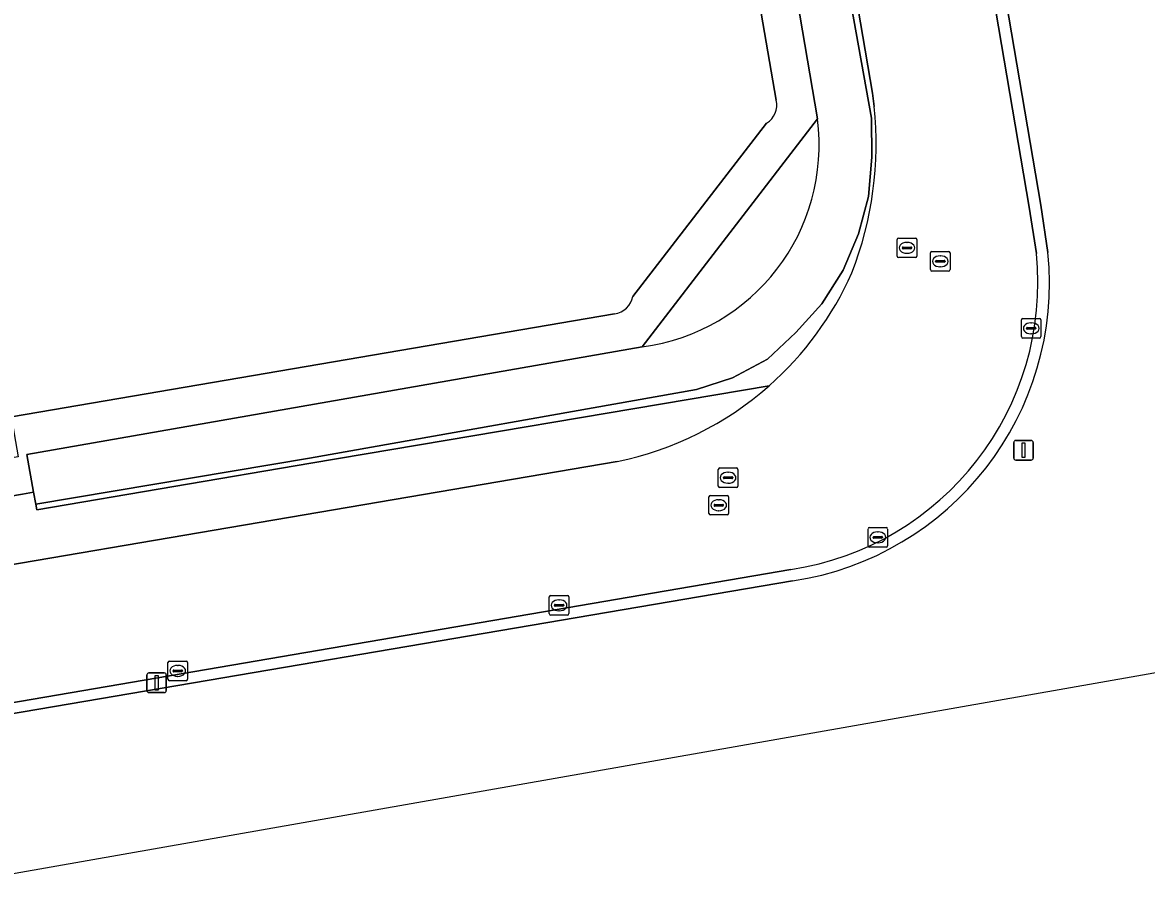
# Model space of a CAD drawing. Extents: x 154324 to 155744, y 382937 to 384188.
# Drawn here: x 154588.9 to 154646.3, y 383381.8 to 383425.5 of the extents above; entities that cross this region are included whole.
import ezdxf

# ---------------------------------------------------------------- set-up
doc = ezdxf.new("R2010")
doc.units = 0
for name, color, linetype in [('IMGEO_Erf', 7, 'Continuous'), ('IMGEO_Groenvoorziening', 7, 'Continuous'), ('IMGEO_Kolk', 7, 'Continuous'), ('IMGEO_Lichtmast', 7, 'Continuous'), ('IMGEO_Muur', 7, 'Continuous'), ('IMGEO_Pand_vergunning_verleend', 7, 'Continuous'), ('IMGEO_Rijbaan_lokaal_gesloten', 7, 'Continuous'), ('IMGEO_Rioolput', 7, 'Continuous'), ('IMGEO_Voetpad_open', 7, 'Continuous')]:
    doc.layers.add(name, color=color, linetype=linetype)

msp = doc.modelspace()

# ---------------------------------------------------------------- linework, layer by layer
at = {"layer": 'IMGEO_Erf'}
for points in [[(154627.384, 383421.526), (154625.337, 383433.384), (154598.701, 383428.728), (154591.91, 383468.245), (154618.555, 383472.823), (154606.214, 383545.567)], [(154620.056, 383411.497), (154626.892, 383420.348)], [(154492.683, 383386.971), (154528.142, 383392.978), (154527.999, 383393.734), (154528.785, 383393.883), (154528.931, 383393.112), (154542.493, 383395.409), (154561.213, 383398.637), (154565.793, 383399.416), (154564.243, 383408.533), (154587.12, 383412.421), (154588.324, 383405.334), (154619.127, 383410.609)]]:
    msp.add_lwpolyline(points, dxfattribs=at)
for centre, radius, start, end in [((154626.326, 383421.276), 1.087, 301.38403, 13.27957), ((154618.991, 383411.681), 1.081, 277.21694, 350.19778)]:
    msp.add_arc(centre, radius, start, end, dxfattribs=at)
at = {"layer": 'IMGEO_Groenvoorziening'}
for points in [[(154592.498, 383700.273), (154616.218, 383561.257), (154640.896, 383416.154), (154641.263, 383413.737)], [(154632.382, 383421.192), (154632.296, 383421.874), (154610.767, 383548.156)], [(154621.987, 383480.318), (154630.14, 383432.375), (154632.25, 383420.599), (154632.263, 383418.61), (154632.105, 383416.605), (154631.586, 383414.69), (154630.799, 383412.84), (154629.72, 383411.108), (154628.393, 383409.651), (154626.943, 383408.284), (154625.155, 383407.339), (154623.312, 383406.733), (154603.548, 383403.229), (154589.569, 383400.873), (154589.619, 383400.597), (154603.624, 383402.968), (154627.016, 383406.929)], [(154628.223, 383396.96), (154581.809, 383389.068), (154578.853, 383388.42), (154578.734, 383389.04)]]:
    msp.add_lwpolyline(points, dxfattribs=at)
for centre, radius, start, end in [((154614.433, 383419.266), 18.052, 338.6398, 6.12412), ((154625.938, 383412.192), 15.402, 278.53076, 5.75664), ((154615.873, 383419.54), 16.829, 311.46295, 335.98369)]:
    msp.add_arc(centre, radius, start, end, dxfattribs=at)
at = {"layer": 'IMGEO_Kolk'}
for p, q in [((154639.905, 383409.437), (154639.905, 383410.289)), ((154639.98, 383410.363), (154640.832, 383410.363)), ((154640.906, 383410.289), (154640.906, 383409.437)), ((154640.164, 383409.857), (154640.164, 383409.869)), ((154640.602, 383409.82), (154640.204, 383409.82)), ((154640.207, 383409.906), (154640.605, 383409.906)), ((154640.393, 383410.143), (154640.418, 383410.143)), ((154640.648, 383409.869), (154640.648, 383409.857)), ((154640.832, 383409.363), (154639.98, 383409.363)), ((154640.416, 383409.583), (154640.391, 383409.583)), ((154632.072, 383398.758), (154632.072, 383399.61)), ((154632.147, 383399.684), (154632.999, 383399.684)), ((154632.56, 383399.464), (154632.585, 383399.464)), ((154633.073, 383399.61), (154633.073, 383398.758)), ((154632.331, 383399.178), (154632.331, 383399.19)), ((154632.769, 383399.141), (154632.371, 383399.141)), ((154632.374, 383399.227), (154632.772, 383399.227)), ((154632.583, 383398.904), (154632.558, 383398.904)), ((154632.815, 383399.19), (154632.815, 383399.178)), ((154632.999, 383398.684), (154632.147, 383398.684)), ((154615.796, 383395.285), (154615.796, 383396.137)), ((154615.871, 383396.211), (154616.723, 383396.211)), ((154616.284, 383395.991), (154616.309, 383395.991)), ((154616.797, 383396.137), (154616.797, 383395.285)), ((154616.055, 383395.705), (154616.055, 383395.717)), ((154616.493, 383395.668), (154616.095, 383395.668)), ((154616.098, 383395.754), (154616.496, 383395.754)), ((154616.307, 383395.431), (154616.282, 383395.431)), ((154616.539, 383395.717), (154616.539, 383395.705)), ((154616.723, 383395.211), (154615.871, 383395.211)), ((154596.32, 383391.935), (154596.32, 383392.787)), ((154596.395, 383392.861), (154597.247, 383392.861)), ((154596.808, 383392.641), (154596.833, 383392.641)), ((154597.321, 383392.787), (154597.321, 383391.935)), ((154597.247, 383391.861), (154596.395, 383391.861)), ((154596.579, 383392.355), (154596.579, 383392.367)), ((154597.017, 383392.318), (154596.619, 383392.318)), ((154596.622, 383392.404), (154597.02, 383392.404)), ((154596.831, 383392.081), (154596.806, 383392.081)), ((154597.063, 383392.367), (154597.063, 383392.355))]:
    msp.add_line(p, q, dxfattribs=at)
for points in [[(154639.905, 383409.437), (154639.905, 383410.289)], [(154639.98, 383410.363), (154640.832, 383410.363)], [(154640.906, 383410.289), (154640.906, 383409.437)], [(154640.832, 383409.363), (154639.98, 383409.363)], [(154632.072, 383398.758), (154632.072, 383399.61)], [(154632.147, 383399.684), (154632.999, 383399.684)], [(154633.073, 383399.61), (154633.073, 383398.758)], [(154632.999, 383398.684), (154632.147, 383398.684)], [(154615.796, 383395.285), (154615.796, 383396.137)], [(154615.871, 383396.211), (154616.723, 383396.211)], [(154616.797, 383396.137), (154616.797, 383395.285)], [(154616.723, 383395.211), (154615.871, 383395.211)], [(154596.32, 383391.935), (154596.32, 383392.787)], [(154596.395, 383392.861), (154597.247, 383392.861)], [(154597.321, 383392.787), (154597.321, 383391.935)], [(154597.247, 383391.861), (154596.395, 383391.861)]]:
    msp.add_lwpolyline(points, dxfattribs=at)
for centre, radius, start, end in [((154639.982, 383410.287), 0.0765, 91.55205, 178.44795), ((154639.982, 383410.287), 0.0765, 91.55205, 178.44795), ((154640.83, 383410.287), 0.0765, 1.55205, 88.44795), ((154640.83, 383410.287), 0.0765, 1.55205, 88.44795), ((154640.204, 383409.866), 0.0403, 85.87752, 175.75265), ((154640.201, 383409.856), 0.0366, 178.93798, 274.71019), ((154640.605, 383409.863), 0.043, 264.86636, 352.45326), ((154640.609, 383409.868), 0.0386, 1.73085, 96.63898), ((154639.982, 383409.439), 0.0765, 181.55205, 268.44795), ((154639.982, 383409.439), 0.0765, 181.55205, 268.44795), ((154640.83, 383409.439), 0.0765, 271.55205, 358.44795), ((154640.83, 383409.439), 0.0765, 271.55205, 358.44795), ((154632.149, 383399.608), 0.0765, 91.55205, 178.44795), ((154632.149, 383399.608), 0.0765, 91.55205, 178.44795), ((154632.997, 383399.608), 0.0765, 1.55205, 88.44795), ((154632.997, 383399.608), 0.0765, 1.55205, 88.44795), ((154632.149, 383398.76), 0.0765, 181.55205, 268.44795), ((154632.149, 383398.76), 0.0765, 181.55205, 268.44795), ((154632.371, 383399.187), 0.0403, 85.87752, 175.75265), ((154632.368, 383399.177), 0.0366, 178.93798, 274.71019), ((154632.772, 383399.184), 0.043, 264.86636, 352.45326), ((154632.776, 383399.189), 0.0386, 1.73085, 96.63898), ((154632.997, 383398.76), 0.0765, 271.55205, 358.44795), ((154632.997, 383398.76), 0.0765, 271.55205, 358.44795), ((154615.873, 383396.135), 0.0765, 91.55205, 178.44795), ((154615.873, 383396.135), 0.0765, 91.55205, 178.44795), ((154616.721, 383396.135), 0.0765, 1.55205, 88.44795), ((154616.721, 383396.135), 0.0765, 1.55205, 88.44795), ((154616.095, 383395.714), 0.0403, 85.87752, 175.75265), ((154616.092, 383395.704), 0.0366, 178.93798, 274.71019), ((154616.496, 383395.711), 0.043, 264.86636, 352.45326), ((154616.5, 383395.716), 0.0386, 1.73085, 96.63898), ((154615.873, 383395.287), 0.0765, 181.55205, 268.44795), ((154615.873, 383395.287), 0.0765, 181.55205, 268.44795), ((154616.721, 383395.287), 0.0765, 271.55205, 358.44795), ((154616.721, 383395.287), 0.0765, 271.55205, 358.44795), ((154596.397, 383392.785), 0.0765, 91.55205, 178.44795), ((154596.397, 383392.785), 0.0765, 91.55205, 178.44795), ((154597.245, 383392.785), 0.0765, 1.55205, 88.44795), ((154597.245, 383392.785), 0.0765, 1.55205, 88.44795), ((154596.397, 383391.937), 0.0765, 181.55205, 268.44795), ((154596.397, 383391.937), 0.0765, 181.55205, 268.44795), ((154596.619, 383392.364), 0.0403, 85.87752, 175.75265), ((154596.616, 383392.354), 0.0366, 178.93798, 274.71019), ((154597.02, 383392.361), 0.043, 264.86636, 352.45326), ((154597.024, 383392.366), 0.0386, 1.73085, 96.63898), ((154597.245, 383391.937), 0.0765, 271.55205, 358.44795), ((154597.245, 383391.937), 0.0765, 271.55205, 358.44795)]:
    msp.add_arc(centre, radius, start, end, dxfattribs=at)
for centre, major_axis, ratio, start_param, end_param in [((154640.392, 383409.863), (-0.387, 0.002), 0.722429, 4.712389, 7.853982), ((154640.417, 383409.863), (-0.39, 0.002), 0.717154, 1.570796, 4.712389), ((154632.559, 383399.184), (-0.387, 0.002), 0.722429, 4.712389, 7.853982), ((154632.584, 383399.184), (-0.39, 0.002), 0.717154, 1.570796, 4.712389), ((154616.283, 383395.711), (-0.387, 0.002), 0.722429, 4.712389, 7.853982), ((154616.308, 383395.711), (-0.39, 0.002), 0.717154, 1.570796, 4.712389), ((154596.807, 383392.361), (-0.387, 0.002), 0.722429, 4.712389, 7.853982), ((154596.832, 383392.361), (-0.39, 0.002), 0.717154, 1.570796, 4.712389)]:
    msp.add_ellipse(centre, major_axis=major_axis, ratio=ratio, start_param=start_param, end_param=end_param, dxfattribs=at)
at = {"layer": 'IMGEO_Lichtmast'}
for p, q in [((154639.517, 383403.231), (154639.517, 383404.031)), ((154639.517, 383404.031), (154639.517, 383403.231)), ((154639.617, 383404.131), (154640.407, 383404.131)), ((154640.407, 383404.131), (154639.617, 383404.131)), ((154640.507, 383404.031), (154640.507, 383403.231)), ((154640.507, 383403.231), (154640.507, 383404.031)), ((154640.407, 383403.131), (154639.617, 383403.131)), ((154639.617, 383403.131), (154640.407, 383403.131)), ((154595.242, 383391.354), (154595.242, 383392.154)), ((154595.242, 383392.154), (154595.242, 383391.354)), ((154595.342, 383392.254), (154596.132, 383392.254)), ((154596.132, 383392.254), (154595.342, 383392.254)), ((154596.232, 383392.154), (154596.232, 383391.354)), ((154596.232, 383391.354), (154596.232, 383392.154)), ((154596.132, 383391.254), (154595.342, 383391.254)), ((154595.342, 383391.254), (154596.132, 383391.254))]:
    msp.add_line(p, q, dxfattribs=at)
for points in [[(154639.937, 383404.006), (154640.087, 383404.006), (154640.087, 383403.256), (154639.937, 383403.256), (154639.937, 383404.006)], [(154595.662, 383392.129), (154595.812, 383392.129), (154595.812, 383391.379), (154595.662, 383391.379), (154595.662, 383392.129)]]:
    msp.add_lwpolyline(points, dxfattribs=at)
for centre, start, end in [((154639.617, 383404.031), 90, 180), ((154639.617, 383404.031), 90, 180), ((154640.407, 383404.031), 0, 90), ((154640.407, 383404.031), 360, 90), ((154639.617, 383403.231), 180, 270), ((154639.617, 383403.231), 180, 270), ((154640.407, 383403.231), 270, 0), ((154640.407, 383403.231), 270, 0), ((154595.342, 383392.154), 90, 180), ((154595.342, 383392.154), 90, 180), ((154596.132, 383392.154), 0, 90), ((154596.132, 383392.154), 360, 90), ((154595.342, 383391.354), 180, 270), ((154595.342, 383391.354), 180, 270), ((154596.132, 383391.354), 270, 0), ((154596.132, 383391.354), 270, 0)]:
    msp.add_arc(centre, 0.1, start, end, dxfattribs=at)
at = {"layer": 'IMGEO_Muur'}
for points in [[(154619.127, 383410.609), (154588.324, 383405.334), (154588.471, 383404.469), (154588.669, 383403.305), (154565.793, 383399.416), (154561.213, 383398.637), (154561.368, 383397.779), (154561.557, 383396.732), (154565.932, 383397.477), (154588.899, 383401.391), (154589.456, 383401.5), (154589.111, 383403.417), (154620.536, 383408.912), (154629.486, 383420.57), (154620.479, 383473.443), (154607.809, 383547.76), (154607.773, 383547.785), (154593.424, 383558.018), (154532.899, 383547.825), (154466.047, 383536.26)], [(154607.773, 383547.785), (154607.809, 383547.76), (154620.479, 383473.443), (154629.486, 383420.57)], [(154606.214, 383545.567), (154618.555, 383472.823), (154625.337, 383433.384), (154627.384, 383421.526)], [(154620.536, 383408.912), (154589.111, 383403.417), (154589.456, 383401.5), (154589.569, 383400.873), (154603.548, 383403.229), (154623.312, 383406.733), (154625.155, 383407.339), (154626.943, 383408.284), (154628.393, 383409.651), (154629.72, 383411.108), (154630.799, 383412.84), (154631.586, 383414.69), (154632.105, 383416.605), (154632.263, 383418.61), (154632.25, 383420.599), (154630.14, 383432.375), (154621.987, 383480.318)], [(154629.486, 383420.57), (154620.536, 383408.912)], [(154626.892, 383420.348), (154620.056, 383411.497)]]:
    msp.add_lwpolyline(points, dxfattribs=at)
for centre, radius, start, end in [((154626.326, 383421.276), 1.087, 301.38403, 13.27957), ((154619.173, 383419.223), 10.401, 277.53216, 7.43999), ((154619.173, 383419.223), 10.401, 277.53216, 7.43999), ((154618.991, 383411.681), 1.081, 277.21694, 350.19778)]:
    msp.add_arc(centre, radius, start, end, dxfattribs=at)
at = {"layer": 'IMGEO_Pand_vergunning_verleend'}
msp.add_lwpolyline([(154581.149, 383380.739), (154662.352, 383395.018), (154661.003, 383402.69), (154725.439, 383414.021), (154741.008, 383314.156), (154688.601, 383305.253), (154686.823, 383315.722), (154675.237, 383313.754), (154678.064, 383297.115), (154596.812, 383283.312)], close=True, dxfattribs=at)
at = {"layer": 'IMGEO_Rijbaan_lokaal_gesloten'}
for points in [[(154640.672, 383413.686), (154640.309, 383416.054), (154615.63, 383561.167), (154591.891, 383700.191)], [(154591.891, 383700.191), (154615.63, 383561.167), (154640.309, 383416.054), (154640.672, 383413.686)], [(154641.263, 383413.737), (154640.896, 383416.154), (154616.218, 383561.257), (154592.498, 383700.273)], [(154610.767, 383548.156), (154632.296, 383421.874), (154632.382, 383421.192)], [(154619.262, 383403.054), (154566.699, 383394.1), (154566.542, 383394.073), (154565.586, 383393.91), (154540.425, 383389.655), (154539.476, 383389.491), (154537.747, 383389.193), (154533.036, 383388.38), (154530.012, 383387.859), (154529.191, 383387.717), (154519.218, 383385.997), (154516.466, 383385.522), (154494.182, 383381.711)], [(154578.734, 383389.04), (154579.877, 383389.278), (154628.133, 383397.548)], [(154628.133, 383397.548), (154579.877, 383389.278), (154578.734, 383389.04), (154578.853, 383388.42), (154581.809, 383389.068), (154628.223, 383396.96)]]:
    msp.add_lwpolyline(points, dxfattribs=at)
for centre, radius, start, end in [((154614.433, 383419.266), 18.052, 338.6398, 6.12412), ((154625.935, 383412.196), 14.812, 278.53489, 5.7717), ((154625.935, 383412.196), 14.812, 278.53489, 5.7717), ((154625.938, 383412.192), 15.402, 278.53076, 5.75664), ((154615.873, 383419.54), 16.829, 311.46295, 335.98369), ((154615.858, 383419.562), 16.855, 281.65259, 311.45386)]:
    msp.add_arc(centre, radius, start, end, dxfattribs=at)
at = {"layer": 'IMGEO_Rioolput'}
for p, q in [((154633.563, 383413.548), (154633.563, 383414.4)), ((154633.638, 383414.474), (154634.49, 383414.474)), ((154634.051, 383414.254), (154634.076, 383414.254)), ((154634.564, 383414.4), (154634.564, 383413.548)), ((154633.822, 383413.968), (154633.822, 383413.98)), ((154634.26, 383413.931), (154633.862, 383413.931)), ((154633.865, 383414.017), (154634.263, 383414.017)), ((154634.074, 383413.694), (154634.049, 383413.694)), ((154634.306, 383413.98), (154634.306, 383413.968)), ((154635.262, 383412.86), (154635.262, 383413.712)), ((154635.337, 383413.786), (154636.189, 383413.786)), ((154636.263, 383413.712), (154636.263, 383412.86)), ((154634.49, 383413.474), (154633.638, 383413.474)), ((154635.521, 383413.28), (154635.521, 383413.292)), ((154635.959, 383413.243), (154635.561, 383413.243)), ((154635.564, 383413.329), (154635.962, 383413.329)), ((154635.75, 383413.566), (154635.775, 383413.566)), ((154636.005, 383413.292), (154636.005, 383413.28)), ((154636.189, 383412.786), (154635.337, 383412.786)), ((154635.773, 383413.006), (154635.748, 383413.006)), ((154624.426, 383401.804), (154624.426, 383402.656)), ((154624.501, 383402.73), (154625.353, 383402.73)), ((154624.685, 383402.224), (154624.685, 383402.236)), ((154625.123, 383402.187), (154624.725, 383402.187)), ((154624.728, 383402.273), (154625.126, 383402.273)), ((154624.914, 383402.51), (154624.939, 383402.51)), ((154625.169, 383402.236), (154625.169, 383402.224)), ((154625.427, 383402.656), (154625.427, 383401.804)), ((154625.353, 383401.73), (154624.501, 383401.73)), ((154624.937, 383401.95), (154624.912, 383401.95)), ((154623.95, 383400.4), (154623.95, 383401.252)), ((154624.025, 383401.326), (154624.877, 383401.326)), ((154624.438, 383401.106), (154624.463, 383401.106)), ((154624.951, 383401.252), (154624.951, 383400.4)), ((154624.209, 383400.82), (154624.209, 383400.832)), ((154624.647, 383400.783), (154624.249, 383400.783)), ((154624.252, 383400.869), (154624.65, 383400.869)), ((154624.461, 383400.546), (154624.436, 383400.546)), ((154624.693, 383400.832), (154624.693, 383400.82)), ((154624.877, 383400.326), (154624.025, 383400.326))]:
    msp.add_line(p, q, dxfattribs=at)
for points in [[(154633.563, 383413.548), (154633.563, 383414.4)], [(154633.638, 383414.474), (154634.49, 383414.474)], [(154634.564, 383414.4), (154634.564, 383413.548)], [(154635.262, 383412.86), (154635.262, 383413.712)], [(154635.337, 383413.786), (154636.189, 383413.786)], [(154636.263, 383413.712), (154636.263, 383412.86)], [(154634.49, 383413.474), (154633.638, 383413.474)], [(154636.189, 383412.786), (154635.337, 383412.786)], [(154624.426, 383401.804), (154624.426, 383402.656)], [(154624.501, 383402.73), (154625.353, 383402.73)], [(154625.427, 383402.656), (154625.427, 383401.804)], [(154625.353, 383401.73), (154624.501, 383401.73)], [(154623.95, 383400.4), (154623.95, 383401.252)], [(154624.025, 383401.326), (154624.877, 383401.326)], [(154624.951, 383401.252), (154624.951, 383400.4)], [(154624.877, 383400.326), (154624.025, 383400.326)]]:
    msp.add_lwpolyline(points, dxfattribs=at)
for centre, radius, start, end in [((154633.64, 383414.398), 0.0765, 91.55205, 178.44795), ((154633.64, 383414.398), 0.0765, 91.55205, 178.44795), ((154634.488, 383414.398), 0.0765, 1.55205, 88.44795), ((154634.488, 383414.398), 0.0765, 1.55205, 88.44795), ((154633.862, 383413.977), 0.0403, 85.87752, 175.75265), ((154633.859, 383413.967), 0.0366, 178.93798, 274.71019), ((154634.263, 383413.974), 0.043, 264.86636, 352.45326), ((154634.267, 383413.979), 0.0386, 1.73085, 96.63898), ((154635.339, 383413.71), 0.0765, 91.55205, 178.44795), ((154635.339, 383413.71), 0.0765, 91.55205, 178.44795), ((154636.187, 383413.71), 0.0765, 1.55205, 88.44795), ((154636.187, 383413.71), 0.0765, 1.55205, 88.44795), ((154633.64, 383413.55), 0.0765, 181.55205, 268.44795), ((154633.64, 383413.55), 0.0765, 181.55205, 268.44795), ((154634.488, 383413.55), 0.0765, 271.55205, 358.44795), ((154634.488, 383413.55), 0.0765, 271.55205, 358.44795), ((154635.561, 383413.289), 0.0403, 85.87752, 175.75265), ((154635.558, 383413.279), 0.0366, 178.93798, 274.71019), ((154635.962, 383413.286), 0.043, 264.86636, 352.45326), ((154635.966, 383413.291), 0.0386, 1.73085, 96.63898), ((154635.339, 383412.862), 0.0765, 181.55205, 268.44795), ((154635.339, 383412.862), 0.0765, 181.55205, 268.44795), ((154636.187, 383412.862), 0.0765, 271.55205, 358.44795), ((154636.187, 383412.862), 0.0765, 271.55205, 358.44795), ((154624.503, 383402.654), 0.0765, 91.55205, 178.44795), ((154624.503, 383402.654), 0.0765, 91.55205, 178.44795), ((154624.725, 383402.233), 0.0403, 85.87752, 175.75265), ((154624.722, 383402.223), 0.0366, 178.93798, 274.71019), ((154625.126, 383402.23), 0.043, 264.86636, 352.45326), ((154625.13, 383402.235), 0.0386, 1.73085, 96.63898), ((154625.351, 383402.654), 0.0765, 1.55205, 88.44795), ((154625.351, 383402.654), 0.0765, 1.55205, 88.44795), ((154624.503, 383401.806), 0.0765, 181.55205, 268.44795), ((154624.503, 383401.806), 0.0765, 181.55205, 268.44795), ((154625.351, 383401.806), 0.0765, 271.55205, 358.44795), ((154625.351, 383401.806), 0.0765, 271.55205, 358.44795), ((154624.027, 383401.25), 0.0765, 91.55205, 178.44795), ((154624.027, 383401.25), 0.0765, 91.55205, 178.44795), ((154624.875, 383401.25), 0.0765, 1.55205, 88.44795), ((154624.875, 383401.25), 0.0765, 1.55205, 88.44795), ((154624.249, 383400.829), 0.0403, 85.87752, 175.75265), ((154624.246, 383400.819), 0.0366, 178.93798, 274.71019), ((154624.65, 383400.826), 0.043, 264.86636, 352.45326), ((154624.654, 383400.831), 0.0386, 1.73085, 96.63898), ((154624.027, 383400.402), 0.0765, 181.55205, 268.44795), ((154624.027, 383400.402), 0.0765, 181.55205, 268.44795), ((154624.875, 383400.402), 0.0765, 271.55205, 358.44795), ((154624.875, 383400.402), 0.0765, 271.55205, 358.44795)]:
    msp.add_arc(centre, radius, start, end, dxfattribs=at)
for centre, major_axis, ratio, start_param, end_param in [((154634.05, 383413.974), (-0.387, 0.002), 0.722429, 4.712389, 7.853982), ((154634.075, 383413.974), (-0.39, 0.002), 0.717154, 1.570796, 4.712389), ((154635.749, 383413.286), (-0.387, 0.002), 0.722429, 4.712389, 7.853982), ((154635.774, 383413.286), (-0.39, 0.002), 0.717154, 1.570796, 4.712389), ((154624.913, 383402.23), (-0.387, 0.002), 0.722429, 4.712389, 7.853982), ((154624.938, 383402.23), (-0.39, 0.002), 0.717154, 1.570796, 4.712389), ((154624.437, 383400.826), (-0.387, 0.002), 0.722429, 4.712389, 7.853982), ((154624.462, 383400.826), (-0.39, 0.002), 0.717154, 1.570796, 4.712389)]:
    msp.add_ellipse(centre, major_axis=major_axis, ratio=ratio, start_param=start_param, end_param=end_param, dxfattribs=at)
at = {"layer": 'IMGEO_Voetpad_open'}
msp.add_lwpolyline([(154627.016, 383406.929), (154603.624, 383402.968), (154589.619, 383400.597), (154589.569, 383400.873), (154589.456, 383401.5), (154588.899, 383401.391), (154565.932, 383397.477), (154561.557, 383396.732), (154561.692, 383395.846), (154565.586, 383393.91), (154566.542, 383394.073), (154566.699, 383394.1), (154619.262, 383403.054)], dxfattribs=at)
msp.add_arc((154615.858, 383419.562), 16.855, 281.65259, 311.45386, dxfattribs=at)

doc.saveas('drawing.dxf')
